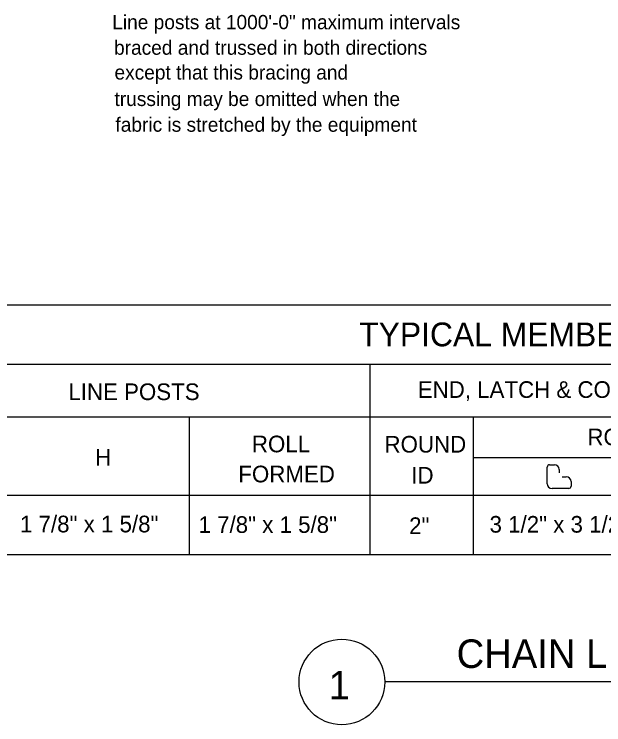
# Model space of a CAD drawing. Extents: x 6710407 to 6714861, y 1868090 to 1871317.
# Drawn here: x 6712138.9 to 6712386.6, y 1869994 to 1870292.7 of the extents above; entities that cross this region are included whole.
import ezdxf

# ---------------------------------------------------------------- set-up
doc = ezdxf.new("R2010")
doc.units = 0
doc.layers.add('Nongeo Data(60)', color=7, linetype='Continuous')

msp = doc.modelspace()

# ---------------------------------------------------------------- linework, layer by layer
at = {"layer": 'Nongeo Data(60)'}
for p, q in [((6712040.29, 1870170.62), (6712804.07, 1870170.62)), ((6712040.29, 1870145.62), (6712804.07, 1870145.62)), ((6712288.33, 1870145.57), (6712288.33, 1870065.62)), ((6712090.57, 1870123.43), (6712804.07, 1870123.43)), ((6712212.46, 1870123.43), (6712212.46, 1870065.62)), ((6712331.69, 1870123.43), (6712331.69, 1870065.62)), ((6712331.69, 1870106.43), (6712495.7, 1870106.43)), ((6712362.84, 1870095.36), (6712362.84, 1870102.36)), ((6712363.84, 1870103.36), (6712365.82, 1870103.36)), ((6712367.82, 1870101.36), (6712367.82, 1870099.96)), ((6712369.13, 1870098.26), (6712370.84, 1870098.26)), ((6712372.84, 1870096.26), (6712372.84, 1870094.36)), ((6712371.84, 1870093.36), (6712364.84, 1870093.36)), ((6712040.7, 1870090.62), (6712804.07, 1870090.62)), ((6712040.29, 1870065.62), (6712804.07, 1870065.62)), ((6712519.81, 1870012.03), (6712294.57, 1870012.03))]:
    msp.add_line(p, q, dxfattribs=at)
msp.add_circle((6712276.57, 1870012.03), 18, dxfattribs=at)
for centre, radius, start, end in [((6712363.84, 1870102.36), 1, 90, 180), ((6712365.82, 1870101.36), 2, 0, 90), ((6712370.84, 1870096.26), 2, 0, 90), ((6712364.84, 1870095.36), 2, 180, 270), ((6712371.84, 1870094.36), 1, 270, 0)]:
    msp.add_arc(centre, radius, start, end, dxfattribs=at)

# ---------------------------------------------------------------- texts
for s, height, p in [('Line posts at 1000\'-0" maximum intervals', 6, (6712180.11, 1870286.4)), ('braced and trussed in both directions', 6, (6712180.86, 1870275.67)), ('except that this bracing and', 6, (6712181.05, 1870265.26)), ('trussing may be omitted when the', 6, (6712181.06, 1870254.12)), ('fabric is stretched by the equipment', 6, (6712181.45, 1870243.31)), ('TYPICAL MEMBER DIMENSIONS    ', 10, (6712283.86, 1870153.12)), ('LINE POSTS', 7, (6712161.66, 1870130.51)), ('END, LATCH & CORNER POSTS', 7, (6712308.43, 1870131.44)), ('ROLL FORMED', 7, (6712379.7, 1870111.52)), ('ROLL', 7, (6712238.77, 1870108.57)), ('ROUND', 7, (6712294.47, 1870108.45)), ('H', 7, (6712172.92, 1870103.02)), ('FORMED', 7, (6712233.07, 1870095.94)), ('ID', 7, (6712305.75, 1870095.42)), ('1 7/8" x 1 5/8"', 7, (6712141.34, 1870074.92)), ('1 7/8" x 1 5/8"', 7, (6712216.36, 1870074.69)), ('2"', 7, (6712304.82, 1870074.22)), ('3 1/2" x 3 1/2"', 7, (6712338.61, 1870074.8)), ('CHAIN LINK FENCE', 12, (6712324.77, 1870017.92)), ('1', 12, (6712271.04, 1870004.7))]:
    msp.add_text(s, height=height, dxfattribs=at).set_placement(p)

doc.saveas('drawing.dxf')
